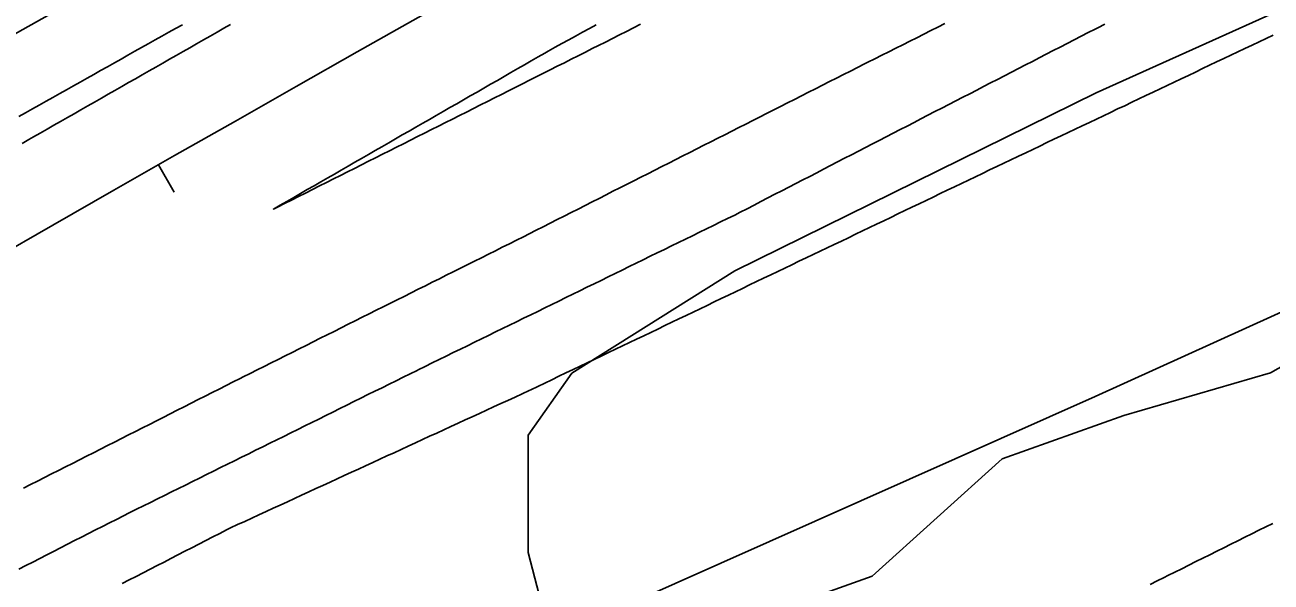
# Model space of a CAD drawing. Extents: x 1901471 to 1963503, y 756461 to 799997.
# Drawn here: x 1928261.1 to 1928420.2, y 772351.8 to 772422.9 of the extents above; entities that cross this region are included whole.
import ezdxf

# ---------------------------------------------------------------- set-up
doc = ezdxf.new("R2010")
doc.units = 0
for name, color, linetype in [('RD_EX_Fence_Other', 7, 'Continuous'), ('RD_EX_H2O', 7, 'Continuous'), ('RD_EX_Road', 7, 'Continuous'), ('RD_EX_VEG', 7, 'Continuous'), ('RD_HC_Cl', 7, 'Continuous'), ('RD_HC_Data_Tic', 7, 'Continuous')]:
    doc.layers.add(name, color=color, linetype=linetype)

msp = doc.modelspace()

# ---------------------------------------------------------------- linework, layer by layer
at = {"layer": 'RD_EX_Fence_Other'}
for points in [[(1928895.27, 772596.98), (1928834.61, 772577.29), (1928778.94, 772557.41), (1928733.95, 772539.37), (1928689.79, 772519.2), (1928595.92, 772471.51), (1928519.66, 772432.64), (1928471.08, 772408.71), (1928397.76, 772375.45), (1928284.7, 772325.12), (1928290.51, 772300.92), (1928299.59, 772264.01), (1928266.54, 772247.26), (1928155.59, 772193.61), (1928053.03, 772134.41), (1927953.68, 772074.71)], [(1928320.9, 772456.31), (1928286.36, 772436.67), (1928251.03, 772416.82), (1928214.79, 772396.56), (1928181.35, 772377.75), (1928157.89, 772364.23), (1928127.43, 772346.16), (1928095.34, 772327.07), (1928073.18, 772313.51), (1928044.45, 772295.99), (1928012.14, 772276.14)]]:
    msp.add_lwpolyline(points, dxfattribs=at)
at = {"layer": 'RD_EX_H2O'}
msp.add_lwpolyline([(1928273.55, 772351.59), (1928274.44, 772352.04), (1928275.32, 772352.5), (1928276.21, 772352.96), (1928277.1, 772353.42), (1928277.99, 772353.87), (1928278.88, 772354.33), (1928279.77, 772354.79), (1928280.66, 772355.24), (1928281.55, 772355.7), (1928282.44, 772356.16), (1928283.33, 772356.61), (1928284.22, 772357.07), (1928285.11, 772357.53), (1928286, 772357.98), (1928286.88, 772358.44), (1928287.37, 772358.69), (1928288.27, 772359.11), (1928289.18, 772359.52), (1928290.09, 772359.94), (1928291, 772360.36), (1928291.91, 772360.78), (1928292.82, 772361.19), (1928293.72, 772361.61), (1928294.63, 772362.03), (1928295.54, 772362.45), (1928296.45, 772362.86), (1928297.36, 772363.28), (1928298.27, 772363.7), (1928299.17, 772364.12), (1928300.08, 772364.53), (1928300.99, 772364.95), (1928301.9, 772365.37), (1928302.81, 772365.79), (1928303.72, 772366.2), (1928304.62, 772366.62), (1928304.62, 772366.62), (1928305.53, 772367.04), (1928306.44, 772367.46), (1928307.35, 772367.87), (1928308.26, 772368.29), (1928309.17, 772368.71), (1928310.07, 772369.13), (1928310.98, 772369.54), (1928311.89, 772369.96), (1928312.8, 772370.38), (1928313.71, 772370.8), (1928314.62, 772371.21), (1928315.52, 772371.63), (1928316.43, 772372.05), (1928317.34, 772372.47), (1928318.25, 772372.88), (1928319.16, 772373.3), (1928320.07, 772373.72), (1928320.97, 772374.14), (1928321.88, 772374.55), (1928322.79, 772374.97), (1928323.7, 772375.39), (1928324.61, 772375.81), (1928325.52, 772376.22), (1928325.7, 772376.31), (1928326.6, 772376.74), (1928327.5, 772377.17), (1928328.41, 772377.6), (1928329.31, 772378.04), (1928330.21, 772378.47), (1928331.11, 772378.9), (1928332.01, 772379.33), (1928332.91, 772379.76), (1928333.82, 772380.2), (1928334.72, 772380.63), (1928335.62, 772381.06), (1928336.52, 772381.49), (1928337.42, 772381.92), (1928338.32, 772382.35), (1928339.23, 772382.79), (1928340.13, 772383.22), (1928341.03, 772383.65), (1928341.93, 772384.08), (1928342.83, 772384.51), (1928343.73, 772384.95), (1928344.63, 772385.38), (1928345.54, 772385.81), (1928346.44, 772386.24), (1928347.34, 772386.67), (1928348.24, 772387.1), (1928349.14, 772387.54), (1928350.04, 772387.97), (1928350.95, 772388.4), (1928351.85, 772388.83), (1928352.75, 772389.26), (1928353.65, 772389.7), (1928354.55, 772390.13), (1928355.45, 772390.56), (1928356.36, 772390.99), (1928357.26, 772391.42), (1928358.16, 772391.86), (1928359.06, 772392.29), (1928359.96, 772392.72), (1928360.86, 772393.15), (1928361.76, 772393.58), (1928361.76, 772393.58), (1928362.67, 772394.01), (1928363.57, 772394.45), (1928364.47, 772394.88), (1928365.37, 772395.31), (1928366.27, 772395.74), (1928367.17, 772396.17), (1928368.08, 772396.61), (1928368.98, 772397.04), (1928369.88, 772397.47), (1928370.78, 772397.9), (1928371.68, 772398.33), (1928372.58, 772398.77), (1928373.49, 772399.2), (1928374.39, 772399.63), (1928375.29, 772400.06), (1928376.19, 772400.49), (1928377.09, 772400.92), (1928377.99, 772401.36), (1928378.89, 772401.79), (1928379.8, 772402.22), (1928380.7, 772402.65), (1928381.6, 772403.08), (1928382.5, 772403.52), (1928383.4, 772403.95), (1928384.3, 772404.38), (1928385.21, 772404.81), (1928386.11, 772405.24), (1928387.01, 772405.67), (1928387.91, 772406.11), (1928388.01, 772406.15), (1928388.91, 772406.58), (1928389.82, 772407.01), (1928390.72, 772407.44), (1928391.62, 772407.87), (1928392.52, 772408.3), (1928393.43, 772408.73), (1928394.33, 772409.16), (1928395.23, 772409.59), (1928396.14, 772410.02), (1928397.04, 772410.45), (1928397.94, 772410.88), (1928398.84, 772411.31), (1928399.75, 772411.74), (1928400.65, 772412.17), (1928401.55, 772412.59), (1928402.46, 772413.02), (1928403.36, 772413.45), (1928404.26, 772413.88), (1928405.17, 772414.31), (1928406.07, 772414.74), (1928406.97, 772415.17), (1928407.87, 772415.6), (1928408.78, 772416.03), (1928409.68, 772416.46), (1928410.58, 772416.89), (1928411.49, 772417.32), (1928412.39, 772417.75), (1928413.29, 772418.18), (1928414.19, 772418.61), (1928415.1, 772419.03), (1928416, 772419.46), (1928416.9, 772419.89), (1928417.81, 772420.32), (1928418.71, 772420.75), (1928418.71, 772420.75), (1928419.61, 772421.18), (1928420.52, 772421.61)], dxfattribs=at)
at = {"layer": 'RD_EX_Road'}
for points in [[(1928399.01, 772422.98), (1928398.11, 772422.55), (1928397.76, 772422.38), (1928396.87, 772421.92), (1928395.98, 772421.46), (1928395.09, 772421), (1928394.2, 772420.54), (1928393.32, 772420.08), (1928392.43, 772419.62), (1928391.54, 772419.16), (1928390.65, 772418.71), (1928389.76, 772418.25), (1928388.87, 772417.79), (1928387.98, 772417.33), (1928387.1, 772416.87), (1928386.21, 772416.41), (1928385.32, 772415.95), (1928384.43, 772415.5), (1928383.54, 772415.04), (1928382.65, 772414.58), (1928381.76, 772414.12), (1928380.88, 772413.66), (1928379.99, 772413.2), (1928379.1, 772412.74), (1928378.21, 772412.29), (1928377.32, 772411.83), (1928376.43, 772411.37), (1928375.54, 772410.91), (1928374.66, 772410.45), (1928373.77, 772409.99), (1928372.88, 772409.53), (1928371.99, 772409.08), (1928371.1, 772408.62), (1928370.21, 772408.16), (1928369.33, 772407.7), (1928368.44, 772407.24), (1928367.55, 772406.78), (1928366.66, 772406.32), (1928365.77, 772405.87), (1928364.88, 772405.41), (1928363.99, 772404.95), (1928363.11, 772404.49), (1928362.22, 772404.03), (1928361.33, 772403.57), (1928360.44, 772403.11), (1928359.55, 772402.65), (1928358.66, 772402.2), (1928357.77, 772401.74), (1928356.89, 772401.28), (1928356, 772400.82), (1928355.11, 772400.36), (1928354.22, 772399.9), (1928353.33, 772399.44), (1928352.44, 772398.99), (1928351.75, 772398.63), (1928350.85, 772398.19), (1928349.95, 772397.75), (1928349.06, 772397.31), (1928348.16, 772396.87), (1928347.26, 772396.43), (1928346.36, 772395.99), (1928345.46, 772395.55), (1928344.57, 772395.12), (1928343.67, 772394.68), (1928342.77, 772394.24), (1928341.87, 772393.8), (1928340.97, 772393.36), (1928340.07, 772392.92), (1928339.18, 772392.48), (1928338.28, 772392.04), (1928337.38, 772391.6), (1928336.48, 772391.16), (1928335.58, 772390.72), (1928334.68, 772390.28), (1928333.79, 772389.85), (1928332.89, 772389.41), (1928331.99, 772388.97), (1928331.09, 772388.53), (1928330.19, 772388.09), (1928329.29, 772387.65), (1928328.4, 772387.21), (1928327.5, 772386.77), (1928326.6, 772386.33), (1928325.7, 772385.89), (1928324.8, 772385.45), (1928323.91, 772385.01), (1928323.01, 772384.58), (1928322.11, 772384.14), (1928321.21, 772383.7), (1928320.31, 772383.26), (1928319.41, 772382.82), (1928318.52, 772382.38), (1928317.62, 772381.94), (1928316.72, 772381.5), (1928315.82, 772381.06), (1928314.92, 772380.62), (1928314.02, 772380.18), (1928313.13, 772379.74), (1928312.23, 772379.3), (1928311.33, 772378.87), (1928311.2, 772378.8), (1928310.3, 772378.36), (1928309.4, 772377.91), (1928308.51, 772377.47), (1928307.61, 772377.03), (1928306.72, 772376.58), (1928305.82, 772376.14), (1928304.92, 772375.7), (1928304.03, 772375.25), (1928303.13, 772374.81), (1928302.23, 772374.36), (1928301.34, 772373.92), (1928300.44, 772373.48), (1928299.55, 772373.03), (1928298.65, 772372.59), (1928297.75, 772372.15), (1928296.86, 772371.7), (1928295.96, 772371.26), (1928295.07, 772370.82), (1928294.17, 772370.37), (1928293.27, 772369.93), (1928292.38, 772369.49), (1928291.48, 772369.04), (1928290.58, 772368.6), (1928289.69, 772368.15), (1928288.79, 772367.71), (1928287.9, 772367.27), (1928287, 772366.82), (1928286.1, 772366.38), (1928285.21, 772365.94), (1928284.31, 772365.49), (1928283.42, 772365.05), (1928282.52, 772364.61), (1928281.62, 772364.16), (1928280.73, 772363.72), (1928279.83, 772363.28), (1928278.94, 772362.83), (1928278.04, 772362.39), (1928277.14, 772361.94), (1928276.25, 772361.5), (1928275.35, 772361.06), (1928274.45, 772360.61), (1928273.7, 772360.24), (1928272.8, 772359.78), (1928271.91, 772359.33), (1928271.02, 772358.87), (1928270.13, 772358.42), (1928269.24, 772357.97), (1928268.35, 772357.51), (1928267.46, 772357.06), (1928266.57, 772356.6), (1928265.68, 772356.15), (1928264.79, 772355.69), (1928263.9, 772355.24), (1928263.01, 772354.78), (1928262.12, 772354.33), (1928261.23, 772353.87), (1928260.34, 772353.42)], [(1928260.34, 772411.19), (1928261.21, 772411.68), (1928262.08, 772412.17), (1928262.95, 772412.66), (1928263.82, 772413.16), (1928264.69, 772413.65), (1928265.57, 772414.14), (1928266.44, 772414.63), (1928267.31, 772415.12), (1928268.18, 772415.61), (1928269.05, 772416.1), (1928269.92, 772416.59), (1928270.79, 772417.08), (1928271.67, 772417.57), (1928272.54, 772418.06), (1928273.41, 772418.55), (1928274.28, 772419.04), (1928275.15, 772419.53), (1928276.02, 772420.02), (1928276.87, 772420.49), (1928277.74, 772420.98), (1928278.61, 772421.47), (1928279.49, 772421.96), (1928280.36, 772422.44), (1928281.23, 772422.93)], [(1928260.75, 772407.77), (1928261.62, 772408.27), (1928262.2, 772408.6), (1928263.07, 772409.1), (1928263.94, 772409.59), (1928264.81, 772410.09), (1928265.68, 772410.58), (1928266.54, 772411.08), (1928267.41, 772411.57), (1928268.28, 772412.07), (1928269.15, 772412.56), (1928270.02, 772413.06), (1928270.89, 772413.55), (1928271.76, 772414.05), (1928272.62, 772414.54), (1928273.49, 772415.04), (1928274.36, 772415.53), (1928275.23, 772416.03), (1928276.1, 772416.52), (1928276.97, 772417.02), (1928277.84, 772417.52), (1928278.71, 772418.01), (1928279.57, 772418.51), (1928280.44, 772419), (1928281.31, 772419.5), (1928282.18, 772419.99), (1928283.05, 772420.49), (1928283.92, 772420.98), (1928284.79, 772421.48), (1928285.65, 772421.97), (1928286.52, 772422.47), (1928287.39, 772422.96)], [(1928378.6, 772423.07), (1928377.7, 772422.62), (1928376.81, 772422.17), (1928375.92, 772421.72), (1928375.02, 772421.27), (1928374.13, 772420.83), (1928373.23, 772420.38), (1928372.34, 772419.93), (1928371.45, 772419.48), (1928370.55, 772419.03), (1928369.66, 772418.59), (1928368.76, 772418.14), (1928368.32, 772417.92), (1928367.43, 772417.46), (1928366.54, 772417.01), (1928365.64, 772416.56), (1928364.75, 772416.11), (1928363.86, 772415.66), (1928362.97, 772415.21), (1928362.08, 772414.75), (1928361.19, 772414.3), (1928360.29, 772413.85), (1928359.4, 772413.4), (1928358.51, 772412.95), (1928357.62, 772412.5), (1928356.73, 772412.04), (1928355.83, 772411.59), (1928354.94, 772411.14), (1928354.05, 772410.69), (1928353.16, 772410.24), (1928352.27, 772409.79), (1928351.37, 772409.33), (1928350.48, 772408.88), (1928349.59, 772408.43), (1928348.7, 772407.98), (1928347.81, 772407.53), (1928346.91, 772407.08), (1928346.02, 772406.62), (1928345.13, 772406.17), (1928344.24, 772405.72), (1928343.35, 772405.27), (1928342.46, 772404.82), (1928341.56, 772404.37), (1928340.67, 772403.91), (1928339.78, 772403.46), (1928338.89, 772403.01), (1928338, 772402.56), (1928337.1, 772402.11), (1928336.21, 772401.66), (1928335.32, 772401.2), (1928334.43, 772400.75), (1928333.54, 772400.3), (1928332.64, 772399.85), (1928331.75, 772399.4), (1928330.86, 772398.95), (1928329.97, 772398.49), (1928329.08, 772398.04), (1928328.18, 772397.59), (1928327.29, 772397.14), (1928326.4, 772396.69), (1928325.51, 772396.24), (1928324.77, 772395.86), (1928323.87, 772395.41), (1928322.98, 772394.97), (1928322.08, 772394.52), (1928321.19, 772394.07), (1928320.3, 772393.62), (1928319.4, 772393.18), (1928318.51, 772392.73), (1928317.61, 772392.28), (1928316.72, 772391.83), (1928315.82, 772391.39), (1928314.93, 772390.94), (1928314.04, 772390.49), (1928313.14, 772390.04), (1928312.25, 772389.6), (1928311.35, 772389.15), (1928310.46, 772388.7), (1928309.56, 772388.25), (1928308.67, 772387.81), (1928307.78, 772387.36), (1928306.88, 772386.91), (1928305.99, 772386.47), (1928305.09, 772386.02), (1928304.2, 772385.57), (1928303.3, 772385.12), (1928302.41, 772384.68), (1928301.52, 772384.23), (1928300.62, 772383.78), (1928299.73, 772383.33), (1928298.83, 772382.89), (1928297.94, 772382.44), (1928297.04, 772381.99), (1928296.15, 772381.54), (1928295.26, 772381.1), (1928294.36, 772380.65), (1928293.47, 772380.2), (1928292.57, 772379.75), (1928291.68, 772379.31), (1928290.78, 772378.86), (1928289.89, 772378.41), (1928288.99, 772377.97), (1928288.61, 772377.77), (1928287.71, 772377.32), (1928286.82, 772376.87), (1928285.93, 772376.42), (1928285.04, 772375.96), (1928284.15, 772375.51), (1928283.25, 772375.06), (1928282.36, 772374.61), (1928281.47, 772374.16), (1928280.58, 772373.71), (1928279.68, 772373.25), (1928278.79, 772372.8), (1928277.9, 772372.35), (1928277.01, 772371.9), (1928276.12, 772371.45), (1928275.22, 772371), (1928274.33, 772370.55), (1928273.44, 772370.09), (1928272.55, 772369.64), (1928271.66, 772369.19), (1928270.76, 772368.74), (1928269.87, 772368.29), (1928268.98, 772367.84), (1928268.09, 772367.38), (1928267.19, 772366.93), (1928266.3, 772366.48), (1928265.41, 772366.03), (1928264.52, 772365.58), (1928263.63, 772365.13), (1928262.73, 772364.67), (1928261.84, 772364.22), (1928260.95, 772363.77)], [(1928334.07, 772422.92), (1928333.2, 772422.44), (1928332.32, 772421.96), (1928331.44, 772421.48), (1928330.57, 772421), (1928329.69, 772420.52), (1928328.81, 772420.04), (1928327.94, 772419.56), (1928327.52, 772419.31), (1928326.65, 772418.82), (1928325.78, 772418.32), (1928324.92, 772417.82), (1928324.05, 772417.32), (1928323.18, 772416.82), (1928322.31, 772416.32), (1928321.45, 772415.82), (1928320.58, 772415.33), (1928319.71, 772414.83), (1928318.85, 772414.33), (1928317.98, 772413.83), (1928317.11, 772413.33), (1928316.25, 772412.83), (1928315.38, 772412.34), (1928314.51, 772411.84), (1928313.65, 772411.34), (1928312.78, 772410.84), (1928311.91, 772410.34), (1928311.05, 772409.84), (1928310.18, 772409.34), (1928309.31, 772408.85), (1928308.44, 772408.35), (1928307.58, 772407.85), (1928306.71, 772407.35), (1928305.84, 772406.85), (1928304.98, 772406.35), (1928304.11, 772405.86), (1928303.24, 772405.36), (1928302.38, 772404.86), (1928301.51, 772404.36), (1928300.64, 772403.86), (1928299.78, 772403.36), (1928298.91, 772402.86), (1928298.04, 772402.37), (1928297.18, 772401.87), (1928296.31, 772401.37), (1928295.44, 772400.87), (1928294.58, 772400.37), (1928293.71, 772399.87), (1928292.84, 772399.38), (1928293.38, 772399.65), (1928294.27, 772400.1), (1928295.16, 772400.54), (1928296.06, 772400.99), (1928296.95, 772401.44), (1928297.84, 772401.89), (1928298.74, 772402.34), (1928299.63, 772402.79), (1928300.52, 772403.24), (1928301.42, 772403.69), (1928302.31, 772404.14), (1928303.2, 772404.59), (1928304.1, 772405.04), (1928304.99, 772405.49), (1928305.88, 772405.94), (1928306.77, 772406.39), (1928307.67, 772406.84), (1928308.56, 772407.29), (1928309.45, 772407.74), (1928310.35, 772408.19), (1928311.24, 772408.64), (1928312.13, 772409.08), (1928313.03, 772409.53), (1928313.92, 772409.98), (1928314.81, 772410.43), (1928315.71, 772410.88), (1928316.6, 772411.33), (1928317.49, 772411.78), (1928318.39, 772412.23), (1928319.28, 772412.68), (1928320.17, 772413.13), (1928321.07, 772413.58), (1928321.96, 772414.03), (1928322.85, 772414.48), (1928323.74, 772414.93), (1928324.64, 772415.38), (1928325.53, 772415.83), (1928326.42, 772416.28), (1928327.32, 772416.73), (1928328.21, 772417.18), (1928329.1, 772417.62), (1928330, 772418.07), (1928330.89, 772418.52), (1928331.78, 772418.97), (1928332.68, 772419.42), (1928333.57, 772419.87), (1928334.36, 772420.27), (1928335.25, 772420.72), (1928336.14, 772421.17), (1928337.04, 772421.63), (1928337.93, 772422.08), (1928338.82, 772422.53), (1928339.71, 772422.98)], [(1928404.82, 772351.45), (1928405.71, 772351.91), (1928406.6, 772352.37), (1928407.04, 772352.59), (1928407.94, 772353.04), (1928408.83, 772353.48), (1928409.72, 772353.93), (1928410.62, 772354.38), (1928411.51, 772354.82), (1928412.41, 772355.27), (1928413.3, 772355.71), (1928414.2, 772356.16), (1928415.09, 772356.6), (1928415.99, 772357.05), (1928416.88, 772357.49), (1928417.78, 772357.94), (1928418.67, 772358.38), (1928419.57, 772358.83), (1928420.46, 772359.27)]]:
    msp.add_lwpolyline(points, dxfattribs=at)
at = {"layer": 'RD_EX_VEG'}
for points in [[(1928327.88, 772345.87), (1928325.4, 772355.55), (1928325.39, 772370.52), (1928330.96, 772378.45), (1928351.76, 772391.49), (1928397.91, 772414.22), (1928457.78, 772441.22), (1928499.54, 772465.22), (1928529.18, 772475.59), (1928566.62, 772493.18), (1928592.33, 772499.26)], [(1928581.64, 772456.17), (1928567.32, 772447.31), (1928553.01, 772440.12), (1928525.31, 772431.07), (1928500.72, 772418.47), (1928480.38, 772411.2), (1928454.37, 772397.93), (1928453.37, 772390.3), (1928451.72, 772383.65), (1928439.15, 772379.97), (1928432.96, 772385.73), (1928420.18, 772378.49), (1928401.45, 772373.02), (1928385.92, 772367.5), (1928369.31, 772352.52), (1928350.98, 772345.98)]]:
    msp.add_lwpolyline(points, dxfattribs=at)
at = {"layer": 'RD_HC_Cl'}
for centre, radius, start, end in [((1933934.02, 762479.74), 11482.38, 112.01316, 122.84589), ((1933920.67, 762509.14), 11420.5, 112.014247, 122.846378), ((1933910.03, 762523.4), 11373.86, 112.013249, 123.541888)]:
    msp.add_arc(centre, radius, start, end, dxfattribs=at)
at = {"layer": 'RD_HC_Data_Tic'}
msp.add_line((1928278.18, 772405.05), (1928280.16, 772401.57), dxfattribs=at)

doc.saveas('drawing.dxf')
